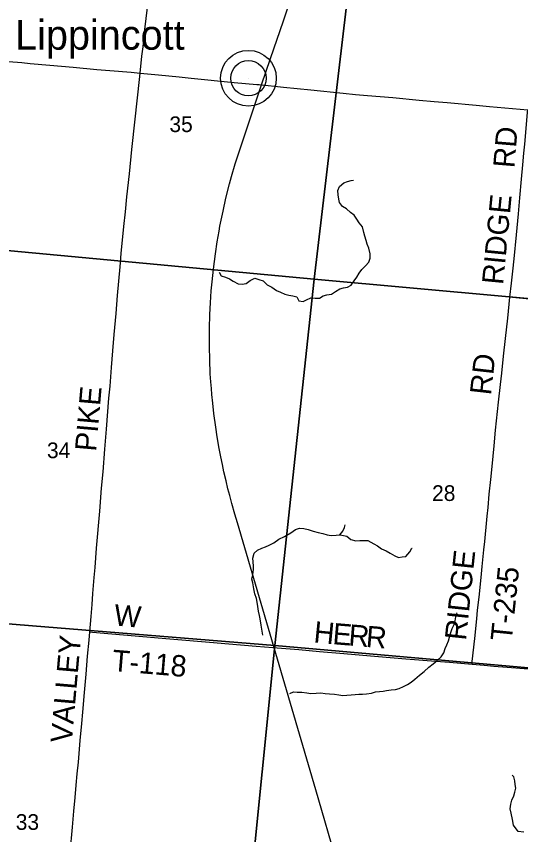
# Model space of a CAD drawing. Extents: x 0 to 1101, y 0 to 440.
# Drawn here: x 839.116 to 840.461, y 371.484 to 373.668 of the extents above; entities that cross this region are included whole.
import ezdxf

# ---------------------------------------------------------------- set-up
doc = ezdxf.new("R2010")
doc.units = 0
for name, color, linetype in [('GM_X_County_Road', 7, 'Continuous'), ('GM_X_County_Road_Text', 7, 'Continuous'), ('GM_X_Minor_River', 7, 'Continuous'), ('GM_X_Rail_Line', 7, 'Continuous'), ('GM_X_Section', 7, 'Continuous'), ('GM_X_Section_Text', 7, 'Continuous'), ('GM_X_Township_Road', 7, 'Continuous'), ('GM_X_Township_Road_Text', 7, 'Continuous'), ('GM_X_Unincorporated', 7, 'Continuous'), ('GM_X_Unincorporated_Location', 7, 'Continuous'), ('GM_X_Unincorporated_Text', 7, 'Continuous')]:
    doc.layers.add(name, color=color, linetype=linetype)

msp = doc.modelspace()

# ---------------------------------------------------------------- linework, layer by layer
at = {"layer": 'GM_X_County_Road'}
for points in [[(839.4458, 373.5162), (839.4507, 373.5616), (839.4537, 373.5867), (839.4587, 373.6321), (839.4698, 373.7284)], [(838.9284, 373.5624), (838.9644, 373.5592), (839.0277, 373.5533), (839.0946, 373.5475), (839.1298, 373.5442), (839.1524, 373.5422), (839.205, 373.5376), (839.2672, 373.5319), (839.3302, 373.526), (839.3652, 373.5232), (839.4214, 373.5184), (839.4458, 373.5162)], [(839.3113, 372.0254), (839.3147, 372.0659), (839.3175, 372.0981), (839.32, 372.1279), (839.3235, 372.1706), (839.3257, 372.1972), (839.3297, 372.2486), (839.3378, 372.3473), (839.3429, 372.4088), (839.3467, 372.4525), (839.3516, 372.5125), (839.3559, 372.566), (839.3626, 372.6487), (839.3654, 372.6806), (839.3695, 372.7304), (839.3732, 372.775), (839.3768, 372.819), (839.3819, 372.8747), (839.3855, 372.9231), (839.3921, 372.9992), (839.3953, 373.0345), (839.4024, 373.1068), (839.4065, 373.1464), (839.4107, 373.1859), (839.4172, 373.2477), (839.424, 373.3126), (839.4326, 373.3935), (839.444, 373.4992), (839.4458, 373.5162)], [(839.4458, 373.5162), (839.4944, 373.5112), (839.5495, 373.5058), (839.5822, 373.5025), (839.6962, 373.4915), (839.7575, 373.486)], [(839.7575, 373.486), (839.7636, 373.4854), (839.8287, 373.4788), (839.9012, 373.4714), (839.9874, 373.4627), (840.0202, 373.4595), (840.0523, 373.4566), (840.1204, 373.4507), (840.1903, 373.4444), (840.2305, 373.4408), (840.2652, 373.4376), (840.3425, 373.4306), (840.3776, 373.4274), (840.4798, 373.4184)], [(839.2593, 371.4364), (839.2654, 371.5045), (839.2692, 371.5472), (839.2725, 371.5831), (839.2755, 371.6159), (839.2781, 371.6469), (839.2809, 371.6778), (839.2859, 371.7351), (839.2899, 371.7806), (839.2928, 371.8115), (839.2972, 371.8635), (839.3014, 371.9124), (839.3056, 371.9601), (839.3094, 372.0028), (839.3113, 372.0254)]]:
    msp.add_lwpolyline(points, dxfattribs=at)
at = {"layer": 'GM_X_Minor_River'}
for points in [[(839.6565, 372.9853), (839.6623, 372.9756), (839.6739, 372.9715), (839.684, 372.9671), (839.6937, 372.9607), (839.7076, 372.9543), (839.7181, 372.9532), (839.7288, 372.9551), (839.7389, 372.9624), (839.7516, 372.9688), (839.7622, 372.9659), (839.7738, 372.9621), (839.7849, 372.9516), (839.7972, 372.9452), (839.8095, 372.9365), (839.82, 372.9313), (839.8316, 372.9268), (839.8421, 372.9238), (839.8534, 372.9216), (839.8636, 372.919), (839.8694, 372.909), (839.8803, 372.9064), (839.8899, 372.911), (839.9011, 372.9164), (839.9129, 372.916), (839.9239, 372.9161), (839.9343, 372.9222), (839.9442, 372.9242), (839.956, 372.9261), (839.9673, 372.9337), (839.9785, 372.941), (839.9884, 372.9433), (839.9987, 372.9453), (840.0088, 372.9506), (840.0167, 372.9621), (840.0242, 372.9717), (840.0298, 372.9822), (840.0369, 372.9918), (840.0467, 373.0021), (840.0561, 373.0116), (840.0591, 373.0225), (840.0595, 373.0342), (840.0561, 373.0487), (840.0519, 373.0598), (840.0484, 373.0694), (840.0449, 373.0808), (840.0425, 373.0907), (840.0388, 373.1063), (840.03, 373.1164), (840.0239, 373.1264), (840.017, 373.1372), (840.0066, 373.144), (839.9959, 373.1541), (839.9858, 373.1605), (839.9778, 373.1705), (839.9758, 373.1801), (839.9738, 373.1911), (839.973, 373.2028), (839.9779, 373.2136), (839.9892, 373.2235), (839.9988, 373.2266), (840.0084, 373.2298), (840.0148, 373.2307)], [(839.9785, 372.2838), (839.9862, 372.2939), (839.9914, 372.304), (839.9932, 372.3112)], [(839.7727, 372.0167), (839.7689, 372.043), (839.766, 372.0598), (839.7644, 372.0693), (839.7617, 372.0804), (839.7592, 372.0995), (839.7559, 372.114), (839.752, 372.1266), (839.7487, 372.14), (839.7465, 372.156), (839.7437, 372.1656), (839.746, 372.1777), (839.7479, 372.1913), (839.7486, 372.2011), (839.7461, 372.2217), (839.7496, 372.2356), (839.7593, 372.2433), (839.7701, 372.2483), (839.7804, 372.2525), (839.79, 372.2568), (839.8027, 372.2629), (839.8159, 372.2724), (839.8306, 372.2799), (839.8479, 372.2896), (839.8603, 372.2984), (839.8711, 372.3022), (839.8828, 372.3011), (839.8937, 372.2985), (839.9076, 372.294), (839.9204, 372.2906), (839.9329, 372.2879), (839.9446, 372.2845), (839.9555, 372.2823), (839.9684, 372.2835), (839.9798, 372.2839), (839.9968, 372.2807), (840.0075, 372.2717), (840.0215, 372.2686), (840.0317, 372.2687), (840.0424, 372.2695), (840.053, 372.2692), (840.0691, 372.2604), (840.0792, 372.2552), (840.0899, 372.2473), (840.1023, 372.2412), (840.1131, 372.2356), (840.125, 372.2284), (840.1355, 372.2235), (840.1451, 372.2255), (840.155, 372.2268), (840.1652, 372.2386), (840.1708, 372.2487), (840.1715, 372.2483)], [(839.8448, 371.8611), (839.8548, 371.865), (839.865, 371.8643), (839.8768, 371.8647), (839.8904, 371.8624), (839.9013, 371.8609), (839.9154, 371.8621), (839.9279, 371.8624), (839.9393, 371.861), (839.9514, 371.8599), (839.9647, 371.8591), (839.9756, 371.8569), (839.9862, 371.8554), (839.9976, 371.8562), (840.009, 371.8574), (840.0193, 371.8582), (840.0295, 371.8587), (840.039, 371.8592), (840.0493, 371.8596), (840.0626, 371.8619), (840.0737, 371.8654), (840.084, 371.8662), (840.0939, 371.8671), (840.1034, 371.8687), (840.1156, 371.8706), (840.1274, 371.8718), (840.137, 371.8745), (840.1482, 371.8795), (840.1593, 371.8853), (840.169, 371.8911), (840.1791, 371.8988), (840.1908, 371.9094), (840.2032, 371.9197), (840.2161, 371.9311), (840.2277, 371.9403), (840.2386, 371.949), (840.2488, 371.959), (840.2559, 371.9698), (840.26, 371.9807), (840.2641, 371.9905), (840.2686, 372.0013), (840.2712, 372.0111), (840.2734, 372.021), (840.2787, 372.0341), (840.2832, 372.0446), (840.2861, 372.0551), (840.2883, 372.0653), (840.2909, 372.0751), (840.2917, 372.0762)], [(840.4692, 371.4905), (840.4541, 371.4929), (840.4417, 371.51), (840.4395, 371.5249), (840.4354, 371.5414), (840.4331, 371.5529), (840.4346, 371.5654), (840.4375, 371.5759), (840.4424, 371.5876), (840.4458, 371.5977), (840.448, 371.6083), (840.4464, 371.6183), (840.4455, 371.6282), (840.4428, 371.6381), (840.4384, 371.6428)]]:
    msp.add_lwpolyline(points, dxfattribs=at)
at = {"layer": 'GM_X_Rail_Line'}
msp.add_lwpolyline([(839.9725, 371.4049), (839.9147, 371.6038), (839.7055, 372.3165), (839.6984, 372.3398), (839.6905, 372.3677), (839.6848, 372.3894), (839.6801, 372.4074), (839.6749, 372.4287), (839.6693, 372.452), (839.6651, 372.4717), (839.661, 372.4921), (839.6569, 372.5144), (839.6515, 372.546), (839.6474, 372.5717), (839.6426, 372.6077), (839.6394, 372.6357), (839.6371, 372.6583), (839.6358, 372.6747), (839.6344, 372.6925), (839.633, 372.714), (839.6314, 372.7522), (839.6305, 372.7861), (839.6307, 372.8348), (839.6319, 372.8725), (839.6335, 372.9032), (839.6356, 372.9349), (839.638, 372.9597), (839.6413, 372.9927), (839.6465, 373.0341), (839.6516, 373.0656), (839.6564, 373.0947), (839.6588, 373.1077), (839.667, 373.1482), (839.6747, 373.1825), (839.6843, 373.2208), (839.6898, 373.2401), (839.6995, 373.2742), (839.7078, 373.3004), (839.7698, 373.4849), (839.7939, 373.5551), (839.8281, 373.6558), (839.8633, 373.7593)], dxfattribs=at)
at = {"layer": 'GM_X_Section'}
for points in [[(838.9754, 374.0616), (840.0284, 373.9679), (839.9098, 372.9668), (838.8712, 373.0632)], [(840.0284, 373.9679), (841.0424, 373.8729), (840.951, 372.8721), (839.9098, 372.9668)], [(839.9098, 372.9668), (839.8051, 371.9893), (838.7743, 372.0727), (838.8712, 373.0632)], [(840.951, 372.8721), (840.8555, 371.8964), (839.8051, 371.9893), (839.9098, 372.9668)], [(839.8051, 371.9893), (839.7037, 370.9776), (838.6765, 371.074), (838.7743, 372.0727)], [(839.8051, 371.9893), (840.8555, 371.8964), (840.7556, 370.8893), (839.7037, 370.9776)]]:
    msp.add_lwpolyline(points, close=True, dxfattribs=at)
at = {"layer": 'GM_X_Township_Road'}
for points in [[(840.4325, 372.9183), (840.4367, 372.9558), (840.4402, 372.9873), (840.4437, 373.0207), (840.4499, 373.085), (840.4551, 373.1407), (840.4588, 373.1834), (840.4633, 373.2333), (840.4669, 373.2711), (840.4697, 373.3022), (840.4718, 373.3263), (840.4784, 373.4006), (840.4793, 373.4117), (840.4798, 373.4184)], [(840.3312, 371.9391), (840.3319, 371.946), (840.3383, 372.0072), (840.3439, 372.0597), (840.3462, 372.0832), (840.3499, 372.1178), (840.3552, 372.1703), (840.3583, 372.1993), (840.3629, 372.2444), (840.365, 372.2661), (840.367, 372.2859), (840.3691, 372.305), (840.372, 372.3341), (840.3742, 372.357), (840.3774, 372.3923), (840.3813, 372.4318), (840.3848, 372.4664), (840.3901, 372.5215), (840.3943, 372.5635), (840.402, 372.6378), (840.4069, 372.6856), (840.4105, 372.7159), (840.4154, 372.7606), (840.4205, 372.8082), (840.4265, 372.8619), (840.4325, 372.9183)], [(840.4849, 372.9134), (840.4388, 372.9177), (840.4325, 372.9183)], [(839.3113, 372.0254), (839.3188, 372.0247), (839.4531, 372.0132), (839.5249, 372.0068), (839.6308, 371.9979), (839.6828, 371.9937), (839.7552, 371.9873), (839.7998, 371.9834), (839.8691, 371.9781), (839.9242, 371.9732), (839.9892, 371.9677), (840.0399, 371.9635), (840.1542, 371.9535), (840.2347, 371.9475), (840.2711, 371.9442), (840.3312, 371.9391)], [(840.3312, 371.9391), (840.3639, 371.9363), (840.3893, 371.9341), (840.4246, 371.9314), (840.4704, 371.9275), (840.5026, 371.9247), (840.5348, 371.9221), (840.5589, 371.92), (840.5837, 371.9179), (840.6233, 371.9146), (840.6765, 371.9101), (840.7329, 371.9052), (840.8109, 371.8985), (840.8869, 371.892), (840.9507, 371.8863), (841.0428, 371.8783), (841.1666, 371.8676), (841.2347, 371.8618), (841.2947, 371.8572), (841.3319, 371.8544), (841.3602, 371.852), (841.3684, 371.8513)]]:
    msp.add_lwpolyline(points, dxfattribs=at)
at = {"layer": 'GM_X_Unincorporated'}
for radius in [0.0744, 0.0472]:
    msp.add_circle((839.7346, 373.5025), radius, dxfattribs=at)
at = {"layer": 'GM_X_Unincorporated_Location'}
msp.add_line((839.7346, 373.5025), (839.7346, 373.5025), dxfattribs=at)

# ---------------------------------------------------------------- texts
at = {"layer": 'GM_X_County_Road_Text'}
for s, rotation, p in [('PIKE', 85.0575, (839.3283, 372.5054)), ('VALLEY', 85.022, (839.2633, 371.7273))]:
    msp.add_text(s, height=0.05682, rotation=rotation, dxfattribs=at).set_placement(p)
at = {"layer": 'GM_X_Section_Text'}
for s, p in [('35', (839.5239, 373.3588)), ('34', (839.1972, 372.4888)), ('28', (840.2247, 372.3746)), ('33', (839.1139, 371.4971))]:
    msp.add_text(s, height=0.04186, rotation=0, dxfattribs=at).set_placement(p)
at = {"layer": 'GM_X_Township_Road_Text'}
for s, height, rotation, p in [('RD', 0.05682, 85.1948, (840.4441, 373.2616)), ('RIDGE', 0.05682, 84.4868, (840.4141, 372.9501)), ('RD', 0.05682, 83.6073, (840.3817, 372.6554)), ('RIDGE', 0.05682, 84.001, (840.315, 372.0011)), ('T-235', 0.05682, 84.123, (840.437, 371.9989)), ('W', 0.0568, 354.9366, (839.3742, 372.0426)), ('H', 0.0568, 354.4032, (839.9071, 371.9975)), ('E', 0.0568, 355.3054, (839.9578, 371.9926)), ('R', 0.0568, 355.3308, (840.0002, 371.9891)), ('R', 0.0568, 355.3268, (840.0467, 371.9853)), ('T-118', 0.05682, 355.2365, (839.3694, 371.9213))]:
    msp.add_text(s, height=height, rotation=rotation, dxfattribs=at).set_placement(p)
at = {"layer": 'GM_X_Unincorporated_Text'}
msp.add_text('Lippincott', height=0.07898, rotation=0, dxfattribs=at).set_placement((839.1122, 373.5787))

doc.saveas('drawing.dxf')
